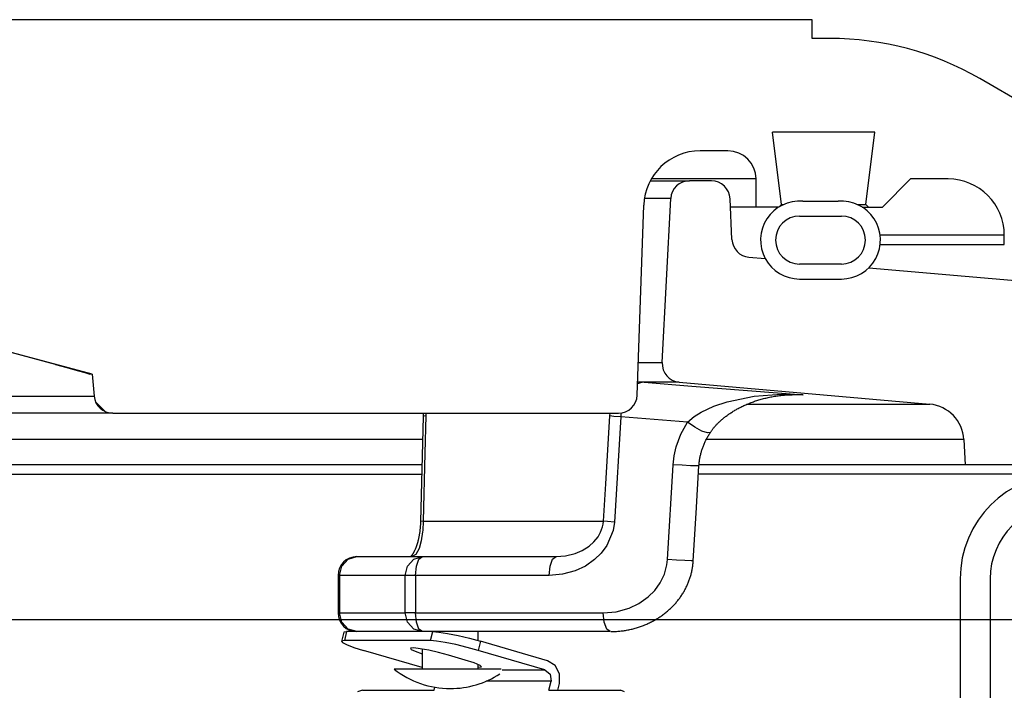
# Model space of a CAD drawing. Extents: x -285 to 5863, y 308 to 3178.
# Tile 386 of 622: x 1798.47 to 1801.75, y 983.78 to 986.02. Entities that reach past the tile are written whole.
import ezdxf

# ---------------------------------------------------------------- set-up
doc = ezdxf.new("R2010")
doc.units = 0
doc.header["$MEASUREMENT"] = 0
doc.layers.add('FREEZE-LINES', color=8, linetype='CONTINUOUS', plot=False)
doc.layers.add('SPILL-BUCKET', color=1, linetype='CONTINUOUS')

msp = doc.modelspace()

# ---------------------------------------------------------------- linework, layer by layer
at = {"layer": 'FREEZE-LINES', "linetype": 'Continuous'}
msp.add_line((1931.90631, 984.01471), (1465.74807, 984.01471), dxfattribs=at)
at = {"layer": 'SPILL-BUCKET', "linetype": 'Continuous'}
for p, q in [((1801.10717, 986.0156), (1796.92254, 986.0156)), ((1801.10717, 985.95314), (1801.10717, 986.0156)), ((1801.16567, 985.95314), (1801.10717, 985.95314)), ((1802.02842, 985.60963), (1801.66533, 985.81926)), ((1801.31573, 985.64086), (1800.97457, 985.64086)), ((1801.00415, 985.39993), (1800.97457, 985.64086)), ((1801.28615, 985.39993), (1801.31573, 985.64086)), ((1800.82612, 985.5784), (1800.73312, 985.5784)), ((1800.85517, 985.48471), (1800.57085, 985.48471)), ((1800.89105, 985.48471), (1800.85517, 985.48471)), ((1800.91261, 985.48471), (1800.89105, 985.48471)), ((1800.9198, 985.48471), (1800.91261, 985.48471)), ((1800.9198, 985.39103), (1800.9198, 985.48471)), ((1801.34139, 985.39103), (1801.43508, 985.48471)), ((1801.55999, 985.48471), (1801.43508, 985.48471)), ((1801.07535, 985.41058), (1801.19396, 985.41058)), ((1800.52374, 984.76427), (1800.54586, 985.39757)), ((1800.99547, 985.39103), (1800.83458, 985.39103)), ((1800.99525, 985.39103), (1801.00415, 985.39993)), ((1801.00415, 985.39993), (1801.01219, 985.39993)), ((1801.25712, 985.39993), (1801.27889, 985.39993)), ((1801.27384, 985.39103), (1801.34139, 985.39103)), ((1801.27889, 985.39993), (1801.28615, 985.39993)), ((1801.28615, 985.39993), (1801.29505, 985.39103)), ((1801.0647, 985.36105), (1801.20461, 985.36105)), ((1801.74736, 985.29734), (1801.74083, 985.29734)), ((1801.74736, 985.26611), (1801.74736, 985.29734)), ((1798.7068, 984.83404), (1797.09429, 985.26611)), ((1801.74083, 985.26611), (1801.74736, 985.26611)), ((1801.20461, 985.20116), (1801.0647, 985.20116)), ((1801.0647, 985.15119), (1801.20461, 985.15119)), ((1798.58501, 984.86604), (1797.89531, 985.05047)), ((1798.58501, 984.86604), (1798.62297, 984.85581)), ((1798.62297, 984.85581), (1798.65691, 984.84652)), ((1798.65691, 984.84652), (1798.68234, 984.83935)), ((1798.68234, 984.83935), (1798.6962, 984.83512)), ((1798.6962, 984.83512), (1798.69828, 984.83404)), ((1798.69825, 984.83433), (1798.69828, 984.83404)), ((1798.70467, 984.83404), (1798.69828, 984.83404)), ((1798.7068, 984.83404), (1798.70467, 984.83404)), ((1798.7068, 984.83404), (1798.7132, 984.76101)), ((1798.42909, 984.76101), (1798.50372, 984.76101)), ((1798.50372, 984.76101), (1798.56729, 984.76101)), ((1798.56729, 984.76101), (1798.61959, 984.76101)), ((1798.61959, 984.76101), (1798.66044, 984.76101)), ((1798.66044, 984.76101), (1798.68972, 984.76101)), ((1798.68972, 984.76101), (1798.70732, 984.76101)), ((1798.70732, 984.76101), (1798.7132, 984.76101)), ((1798.71781, 984.74231), (1798.75127, 984.70885)), ((1798.4864, 984.704), (1798.39947, 984.704)), ((1798.56232, 984.704), (1798.4864, 984.704)), ((1798.62699, 984.704), (1798.56232, 984.704)), ((1798.68019, 984.704), (1798.62699, 984.704)), ((1798.72175, 984.704), (1798.68019, 984.704)), ((1798.75153, 984.704), (1798.72175, 984.704)), ((1798.76944, 984.704), (1798.75153, 984.704)), ((1798.77541, 984.704), (1798.76944, 984.704)), ((1798.77541, 984.704), (1800.46132, 984.704))]:
    msp.add_line(p, q, dxfattribs=at)
at = {"layer": 'SPILL-BUCKET', "color": 7}
for p, q in [((1800.56751, 985.47847), (1800.69802, 985.47847)), ((1800.63564, 985.41928), (1800.54789, 985.41928)), ((1800.52755, 984.87248), (1800.60699, 984.87248)), ((1800.66392, 984.80699), (1800.52524, 984.80699)), ((1800.89008, 984.73396), (1801.49868, 984.73396)), ((1801.61252, 984.61606), (1800.75371, 984.61606)), ((1801.61691, 984.53223), (1800.72971, 984.53223)), ((1801.9499, 984.50101), (1800.72788, 984.50101))]:
    msp.add_line(p, q, dxfattribs=at)
at = {"layer": 'SPILL-BUCKET', "color": 1, "linetype": 'Continuous'}
for p, q in [((1800.77103, 985.47847), (1800.69802, 985.47847)), ((1800.60699, 984.87248), (1800.63564, 985.41928)), ((1800.83934, 985.28336), (1800.83343, 985.41873)), ((1800.8963, 985.22386), (1800.95053, 985.21912)), ((1801.29611, 985.18889), (1802.00463, 985.1269)), ((1800.66392, 984.80699), (1801.49866, 984.73396)), ((1801.61252, 984.61606), (1801.61691, 984.53223)), ((1801.91912, 984.53223), (1801.61691, 984.53223)), ((1801.60014, 984.15124), (1801.60014, 983.72437)), ((1801.70007, 984.15124), (1801.70007, 983.72437))]:
    msp.add_line(p, q, dxfattribs=at)
at = {"layer": 'SPILL-BUCKET', "color": 7, "linetype": 'Continuous'}
for p, q in [((1801.74083, 985.29734), (1801.3335, 985.29734)), ((1801.33365, 985.26611), (1801.74083, 985.26611)), ((1799.80824, 984.61606), (1790.67391, 984.61606)), ((1799.80615, 984.53223), (1790.8581, 984.53223)), ((1790.86877, 984.50101), (1799.80583, 984.50101))]:
    msp.add_line(p, q, dxfattribs=at)
at = {"layer": 'SPILL-BUCKET', "color": 8, "linetype": 'Continuous'}
for p, q in [((1800.53445, 984.80558), (1800.52505, 984.80158)), ((1800.54702, 984.80699), (1800.53445, 984.80558)), ((1800.54702, 984.80699), (1800.7054, 984.79453)), ((1800.7054, 984.79453), (1801.07677, 984.76479)), ((1800.82318, 984.74224), (1800.91339, 984.76049)), ((1800.91339, 984.76049), (1801.00406, 984.767)), ((1800.94481, 984.75251), (1800.94868, 984.75349)), ((1800.94868, 984.75349), (1800.95263, 984.75445)), ((1800.95263, 984.75445), (1800.95657, 984.75536)), ((1800.95657, 984.75536), (1800.96059, 984.75625)), ((1800.96059, 984.75625), (1800.96461, 984.7571)), ((1800.96461, 984.7571), (1800.96871, 984.75792)), ((1800.96871, 984.75792), (1800.97281, 984.7587)), ((1800.97281, 984.7587), (1800.97699, 984.75946)), ((1800.97699, 984.75946), (1800.98117, 984.76016)), ((1800.98117, 984.76016), (1800.98543, 984.76085)), ((1800.98543, 984.76085), (1800.98969, 984.76148)), ((1800.98969, 984.76148), (1800.99373, 984.76204)), ((1800.99373, 984.76204), (1800.99777, 984.76257)), ((1800.99777, 984.76257), (1801.00196, 984.76307)), ((1801.00196, 984.76307), (1801.00615, 984.76352)), ((1801.00406, 984.767), (1801.0762, 984.76483)), ((1801.00615, 984.76352), (1801.01036, 984.76394)), ((1801.01036, 984.76394), (1801.01457, 984.76431)), ((1801.01457, 984.76431), (1801.01879, 984.76464)), ((1801.01879, 984.76464), (1801.02301, 984.76493)), ((1801.051, 984.76479), (1801.02121, 984.76479)), ((1801.02301, 984.76493), (1801.02724, 984.76517)), ((1801.02724, 984.76517), (1801.03147, 984.76537)), ((1801.03147, 984.76537), (1801.0357, 984.76554)), ((1801.0357, 984.76554), (1801.03993, 984.76565)), ((1801.03993, 984.76565), (1801.04214, 984.76568)), ((1801.04214, 984.76568), (1801.04434, 984.7657)), ((1801.07634, 984.76482), (1801.04439, 984.76478)), ((1801.07677, 984.76479), (1801.051, 984.76479)), ((1801.0762, 984.76483), (1801.07677, 984.76479)), ((1801.07677, 984.76479), (1801.07634, 984.76482)), ((1800.73683, 984.70763), (1800.77946, 984.72762)), ((1800.77946, 984.72762), (1800.82318, 984.74224)), ((1800.8603, 984.71972), (1800.86337, 984.72135)), ((1800.86337, 984.72135), (1800.86651, 984.72297)), ((1800.86651, 984.72297), (1800.86966, 984.72456)), ((1800.86966, 984.72456), (1800.87288, 984.72616)), ((1800.87288, 984.72616), (1800.87612, 984.72771)), ((1800.87612, 984.72771), (1800.87943, 984.72926)), ((1800.87943, 984.72926), (1800.88275, 984.73077)), ((1800.88275, 984.73077), (1800.88615, 984.73228)), ((1800.88615, 984.73228), (1800.88956, 984.73374)), ((1800.88956, 984.73374), (1800.89305, 984.73521)), ((1800.89305, 984.73521), (1800.89654, 984.73664)), ((1800.89654, 984.73664), (1800.90027, 984.73811)), ((1800.90027, 984.73811), (1800.90399, 984.73955)), ((1800.90399, 984.73955), (1800.90758, 984.74089)), ((1800.90758, 984.74089), (1800.91116, 984.74219)), ((1800.91116, 984.74219), (1800.9148, 984.74346)), ((1800.9148, 984.74346), (1800.91844, 984.7447)), ((1800.91844, 984.7447), (1800.92213, 984.74591)), ((1800.92213, 984.74591), (1800.92582, 984.74709)), ((1800.92582, 984.74709), (1800.92957, 984.74824)), ((1800.92957, 984.74824), (1800.93332, 984.74935)), ((1800.93332, 984.74935), (1800.93712, 984.75044)), ((1800.93712, 984.75044), (1800.94093, 984.75149)), ((1800.94093, 984.75149), (1800.94481, 984.75251)), ((1799.81017, 984.69309), (1799.80579, 984.51775)), ((1799.81022, 984.69539), (1799.81017, 984.69328)), ((1799.81245, 984.69404), (1799.81017, 984.69309)), ((1799.81017, 984.69328), (1799.81017, 984.69319)), ((1799.81017, 984.69319), (1799.81017, 984.69309)), ((1799.81018, 984.704), (1799.81022, 984.70169)), ((1799.81022, 984.70169), (1799.81024, 984.69959)), ((1799.81023, 984.69749), (1799.81022, 984.69539)), ((1799.81024, 984.69959), (1799.81023, 984.69749)), ((1799.81908, 984.6948), (1799.81245, 984.69404)), ((1799.81908, 984.6948), (1799.81594, 984.57015)), ((1799.81917, 984.70398), (1799.81908, 984.6948)), ((1800.41871, 984.46877), (1800.43232, 984.6948)), ((1800.43232, 984.6948), (1800.43326, 984.70379)), ((1800.44557, 984.69336), (1800.43232, 984.6948)), ((1800.46891, 984.69153), (1800.44557, 984.69336)), ((1800.46891, 984.69153), (1800.44774, 984.34085)), ((1800.46944, 984.69846), (1800.46891, 984.69153)), ((1800.69152, 984.67412), (1800.46891, 984.69153)), ((1800.47026, 984.70464), (1800.46944, 984.69846)), ((1800.69152, 984.67412), (1800.71317, 984.69256)), ((1800.71317, 984.69256), (1800.73683, 984.70763)), ((1800.81179, 984.68755), (1800.81398, 984.68933)), ((1800.81398, 984.68933), (1800.81617, 984.69107)), ((1800.81617, 984.69107), (1800.81843, 984.69283)), ((1800.81843, 984.69283), (1800.8207, 984.69455)), ((1800.8207, 984.69455), (1800.82306, 984.69631)), ((1800.82306, 984.69631), (1800.82543, 984.69803)), ((1800.82543, 984.69803), (1800.8279, 984.69978)), ((1800.8279, 984.69978), (1800.83037, 984.7015)), ((1800.83037, 984.7015), (1800.83297, 984.70327)), ((1800.83297, 984.70327), (1800.83557, 984.705)), ((1800.83557, 984.705), (1800.83831, 984.70678)), ((1800.83831, 984.70678), (1800.84106, 984.70852)), ((1800.84106, 984.70852), (1800.84397, 984.71033)), ((1800.84397, 984.71033), (1800.84689, 984.7121)), ((1800.84689, 984.7121), (1800.84943, 984.7136)), ((1800.84943, 984.7136), (1800.85196, 984.71508)), ((1800.85196, 984.71508), (1800.8546, 984.71658)), ((1800.8546, 984.71658), (1800.85724, 984.71805)), ((1800.85724, 984.71805), (1800.8603, 984.71972)), ((1800.6691, 984.63408), (1800.69152, 984.67412)), ((1800.71553, 984.65749), (1800.69152, 984.67412)), ((1800.73952, 984.64452), (1800.71553, 984.65749)), ((1800.77856, 984.65465), (1800.77991, 984.6563)), ((1800.77991, 984.6563), (1800.78133, 984.65798)), ((1800.78133, 984.65798), (1800.78275, 984.65963)), ((1800.78275, 984.65963), (1800.78424, 984.66133)), ((1800.78424, 984.66133), (1800.78574, 984.663)), ((1800.78574, 984.663), (1800.78733, 984.66472)), ((1800.78733, 984.66472), (1800.78892, 984.66642)), ((1800.78892, 984.66642), (1800.79061, 984.66818)), ((1800.79061, 984.66818), (1800.79231, 984.66991)), ((1800.79231, 984.66991), (1800.79412, 984.67171)), ((1800.79412, 984.67171), (1800.79594, 984.67348)), ((1800.79594, 984.67348), (1800.7979, 984.67535)), ((1800.7979, 984.67535), (1800.79986, 984.67718)), ((1800.79986, 984.67718), (1800.80198, 984.67912)), ((1800.80198, 984.67912), (1800.80411, 984.68102)), ((1800.80411, 984.68102), (1800.80599, 984.68266)), ((1800.80599, 984.68266), (1800.80787, 984.68428)), ((1800.80787, 984.68428), (1800.80983, 984.68593)), ((1800.80983, 984.68593), (1800.81179, 984.68755)), ((1800.6534, 984.5918), (1800.6691, 984.63408)), ((1800.7582, 984.63807), (1800.73952, 984.64452)), ((1800.75577, 984.62005), (1800.75725, 984.62277)), ((1800.75725, 984.62277), (1800.75879, 984.62551)), ((1800.76745, 984.63957), (1800.7582, 984.63807)), ((1800.75879, 984.62551), (1800.76036, 984.62822)), ((1800.76036, 984.62822), (1800.76198, 984.63093)), ((1800.76198, 984.63093), (1800.76363, 984.63362)), ((1800.76363, 984.63362), (1800.76529, 984.63627)), ((1800.76529, 984.63627), (1800.767, 984.63888)), ((1800.767, 984.63888), (1800.76723, 984.63922)), ((1800.76723, 984.63922), (1800.76746, 984.63956)), ((1800.76745, 984.63957), (1800.76748, 984.63961)), ((1800.76748, 984.63961), (1800.76751, 984.63966)), ((1800.76751, 984.63966), (1800.76864, 984.64135)), ((1800.76864, 984.64135), (1800.76979, 984.643)), ((1800.76979, 984.643), (1800.77098, 984.6447)), ((1800.77098, 984.6447), (1800.77218, 984.64637)), ((1800.77218, 984.64637), (1800.77341, 984.64803)), ((1800.77341, 984.64803), (1800.77465, 984.64968)), ((1800.77465, 984.64968), (1800.77593, 984.65134)), ((1800.77593, 984.65134), (1800.77722, 984.65298)), ((1800.77722, 984.65298), (1800.77856, 984.65465)), ((1800.64669, 984.56214), (1800.6534, 984.5918)), ((1800.74113, 984.58664), (1800.74213, 984.58948)), ((1800.74213, 984.58948), (1800.74317, 984.5923)), ((1800.74317, 984.5923), (1800.74424, 984.5951)), ((1800.74424, 984.5951), (1800.74536, 984.59789)), ((1800.74536, 984.59789), (1800.74651, 984.60066)), ((1800.74651, 984.60066), (1800.74771, 984.60347)), ((1800.74771, 984.60347), (1800.74895, 984.60625)), ((1800.74895, 984.60625), (1800.75024, 984.60903)), ((1800.75024, 984.60903), (1800.75155, 984.61179)), ((1800.75155, 984.61179), (1800.75292, 984.61455)), ((1800.75292, 984.61455), (1800.75432, 984.6173)), ((1800.75432, 984.6173), (1800.75577, 984.62005)), ((1799.81594, 984.57015), (1799.81024, 984.34412)), ((1800.64327, 984.53226), (1800.64669, 984.56214)), ((1800.73278, 984.55515), (1800.73334, 984.55804)), ((1800.73334, 984.55804), (1800.73394, 984.56091)), ((1800.73394, 984.56091), (1800.73458, 984.56379)), ((1800.73458, 984.56379), (1800.73526, 984.56666)), ((1800.73526, 984.56666), (1800.73597, 984.56952)), ((1800.73597, 984.56952), (1800.73673, 984.57237)), ((1800.73673, 984.57237), (1800.73753, 984.57523)), ((1800.73753, 984.57523), (1800.73837, 984.57809)), ((1800.73837, 984.57809), (1800.73925, 984.58095)), ((1800.73925, 984.58095), (1800.74017, 984.5838)), ((1800.74017, 984.5838), (1800.74113, 984.58664)), ((1800.62445, 984.21593), (1800.64327, 984.53226)), ((1800.67323, 984.53037), (1800.64327, 984.53226)), ((1800.70175, 984.52892), (1800.67323, 984.53037)), ((1800.72212, 984.52826), (1800.70175, 984.52892)), ((1800.72012, 984.37039), (1800.72951, 984.52855)), ((1800.72952, 984.52855), (1800.72212, 984.52826)), ((1800.72954, 984.52855), (1800.72964, 984.5303)), ((1800.72964, 984.5303), (1800.72976, 984.53205)), ((1800.72976, 984.53205), (1800.72999, 984.53495)), ((1800.72999, 984.53495), (1800.73028, 984.53785)), ((1800.73028, 984.53785), (1800.7306, 984.54074)), ((1800.7306, 984.54074), (1800.73095, 984.54363)), ((1800.73095, 984.54363), (1800.73135, 984.54651)), ((1800.73135, 984.54651), (1800.73179, 984.54939)), ((1800.73179, 984.54939), (1800.73227, 984.55228)), ((1800.73227, 984.55228), (1800.73278, 984.55515)), ((1799.80579, 984.51775), (1799.8014, 984.34241)), ((1800.41119, 984.34412), (1800.41871, 984.46877)), ((1800.7107, 984.21222), (1800.72012, 984.37039)), ((1799.80078, 984.3289), (1799.80063, 984.32674)), ((1799.80092, 984.33108), (1799.80078, 984.3289)), ((1799.80104, 984.33326), (1799.80092, 984.33108)), ((1799.80115, 984.33545), (1799.80104, 984.33326)), ((1799.80125, 984.33765), (1799.80115, 984.33545)), ((1799.80132, 984.33986), (1799.80125, 984.33765)), ((1799.80136, 984.34113), (1799.80132, 984.33986)), ((1799.80139, 984.34241), (1799.80136, 984.34113)), ((1799.80366, 984.34335), (1799.8014, 984.34241)), ((1799.81024, 984.34412), (1799.80366, 984.34335)), ((1799.81024, 984.34412), (1799.80862, 984.31343)), ((1799.81024, 984.34412), (1799.93907, 984.34412)), ((1799.93907, 984.34412), (1800.05678, 984.34412)), ((1800.05678, 984.34412), (1800.16307, 984.34412)), ((1800.16307, 984.34412), (1800.25771, 984.34412)), ((1800.25771, 984.34412), (1800.34048, 984.34412)), ((1800.34048, 984.34412), (1800.41119, 984.34412)), ((1800.40817, 984.32528), (1800.41011, 984.33454)), ((1800.41011, 984.33454), (1800.41119, 984.34412)), ((1800.42445, 984.34268), (1800.41119, 984.34412)), ((1800.44774, 984.34085), (1800.42445, 984.34268)), ((1800.44774, 984.34085), (1800.44353, 984.31259)), ((1799.79667, 984.29524), (1799.7963, 984.29326)), ((1799.79702, 984.29725), (1799.79667, 984.29524)), ((1799.79737, 984.2993), (1799.79702, 984.29725)), ((1799.79771, 984.30137), (1799.79737, 984.2993)), ((1799.79803, 984.30345), (1799.79771, 984.30137)), ((1799.79834, 984.30556), (1799.79803, 984.30345)), ((1799.79863, 984.30759), (1799.79834, 984.30556)), ((1799.7989, 984.30964), (1799.79863, 984.30759)), ((1799.79916, 984.31175), (1799.7989, 984.30964)), ((1799.79942, 984.31388), (1799.79916, 984.31175)), ((1799.79966, 984.316), (1799.79942, 984.31388)), ((1799.79988, 984.31815), (1799.79966, 984.316)), ((1799.80009, 984.32028), (1799.79988, 984.31815)), ((1799.80028, 984.32243), (1799.80009, 984.32028)), ((1799.80046, 984.32458), (1799.80028, 984.32243)), ((1799.80063, 984.32674), (1799.80046, 984.32458)), ((1799.80815, 984.30864), (1799.80348, 984.27812)), ((1799.80862, 984.31343), (1799.80815, 984.30864)), ((1800.3932, 984.29199), (1800.40185, 984.30751)), ((1800.40185, 984.30751), (1800.40817, 984.32528)), ((1800.44353, 984.31259), (1800.4227, 984.26265)), ((1799.78835, 984.26254), (1799.7878, 984.26094)), ((1799.7889, 984.26419), (1799.78835, 984.26254)), ((1799.78944, 984.26584), (1799.7889, 984.26419)), ((1799.78997, 984.26753), (1799.78944, 984.26584)), ((1799.79049, 984.26924), (1799.78997, 984.26753)), ((1799.79101, 984.27098), (1799.79049, 984.26924)), ((1799.7915, 984.27273), (1799.79101, 984.27098)), ((1799.792, 984.27451), (1799.7915, 984.27273)), ((1799.79248, 984.27631), (1799.792, 984.27451)), ((1799.79295, 984.27813), (1799.79248, 984.27631)), ((1799.79341, 984.27996), (1799.79295, 984.27813)), ((1799.79386, 984.28183), (1799.79341, 984.27996)), ((1799.7943, 984.2837), (1799.79386, 984.28183)), ((1799.79473, 984.2856), (1799.7943, 984.2837)), ((1799.79514, 984.28749), (1799.79473, 984.2856)), ((1799.79554, 984.2894), (1799.79514, 984.28749)), ((1799.79592, 984.29132), (1799.79554, 984.2894)), ((1799.7963, 984.29326), (1799.79592, 984.29132)), ((1799.80348, 984.27812), (1799.79639, 984.25272)), ((1800.36378, 984.26077), (1800.37937, 984.27473)), ((1800.37937, 984.27473), (1800.3932, 984.29199)), ((1800.4227, 984.26265), (1800.40405, 984.23745)), ((1799.77111, 984.22847), (1799.77067, 984.22796)), ((1799.77156, 984.22902), (1799.77111, 984.22847)), ((1799.77203, 984.22962), (1799.77156, 984.22902)), ((1799.77251, 984.23024), (1799.77203, 984.22962)), ((1799.77301, 984.23091), (1799.77251, 984.23024)), ((1799.77351, 984.2316), (1799.77301, 984.23091)), ((1799.77401, 984.23231), (1799.77351, 984.2316)), ((1799.7863, 984.23344), (1799.77359, 984.22574)), ((1799.77452, 984.23305), (1799.77401, 984.23231)), ((1799.77503, 984.23383), (1799.77452, 984.23305)), ((1799.77557, 984.23465), (1799.77503, 984.23383)), ((1799.77611, 984.23552), (1799.77557, 984.23465)), ((1799.77666, 984.23642), (1799.77611, 984.23552)), ((1799.77723, 984.23738), (1799.77666, 984.23642)), ((1799.7778, 984.23837), (1799.77723, 984.23738)), ((1799.77838, 984.23941), (1799.7778, 984.23837)), ((1799.77896, 984.24048), (1799.77838, 984.23941)), ((1799.77955, 984.2416), (1799.77896, 984.24048)), ((1799.78015, 984.24275), (1799.77955, 984.2416)), ((1799.78075, 984.24395), (1799.78015, 984.24275)), ((1799.78135, 984.24517), (1799.78075, 984.24395)), ((1799.78194, 984.24644), (1799.78135, 984.24517)), ((1799.78254, 984.24774), (1799.78194, 984.24644)), ((1799.78314, 984.24909), (1799.78254, 984.24774)), ((1799.78374, 984.25046), (1799.78314, 984.24909)), ((1799.78433, 984.25186), (1799.78374, 984.25046)), ((1799.78492, 984.2533), (1799.78433, 984.25186)), ((1799.78551, 984.25477), (1799.78492, 984.2533)), ((1799.78609, 984.25626), (1799.78551, 984.25477)), ((1799.78667, 984.25779), (1799.78609, 984.25626)), ((1799.79639, 984.25272), (1799.7863, 984.23344)), ((1799.78723, 984.25935), (1799.78667, 984.25779)), ((1799.7878, 984.26094), (1799.78723, 984.25935)), ((1800.28514, 984.22817), (1800.31655, 984.23586)), ((1800.31655, 984.23586), (1800.34068, 984.2461)), ((1800.34068, 984.2461), (1800.36378, 984.26077)), ((1800.40405, 984.23745), (1800.38184, 984.21583)), ((1799.53909, 984.19451), (1799.56021, 984.21737)), ((1799.56021, 984.21737), (1799.58906, 984.22574)), ((1799.58906, 984.22574), (1799.80827, 984.22574)), ((1799.7583, 984.19451), (1799.77942, 984.21737)), ((1799.76879, 984.22592), (1799.76859, 984.22572)), ((1799.76913, 984.22626), (1799.76879, 984.22592)), ((1799.76948, 984.22663), (1799.76913, 984.22626)), ((1799.76986, 984.22703), (1799.76948, 984.22663)), ((1799.77026, 984.22748), (1799.76986, 984.22703)), ((1799.77067, 984.22796), (1799.77026, 984.22748)), ((1799.77942, 984.21737), (1799.80827, 984.22574)), ((1799.78757, 984.19451), (1799.79632, 984.21737)), ((1799.79632, 984.21737), (1799.80827, 984.22574)), ((1799.80827, 984.22574), (1800.25376, 984.22574)), ((1800.23306, 984.19451), (1800.24181, 984.21737)), ((1800.24181, 984.21737), (1800.25376, 984.22574)), ((1800.25376, 984.22574), (1800.28514, 984.22817)), ((1800.38184, 984.21583), (1800.351, 984.19451)), ((1800.61416, 984.16751), (1800.6225, 984.19861)), ((1800.6225, 984.19861), (1800.62445, 984.21593)), ((1800.65441, 984.21404), (1800.62445, 984.21593)), ((1800.68293, 984.21259), (1800.65441, 984.21404)), ((1800.7033, 984.21194), (1800.68293, 984.21259)), ((1800.7107, 984.21222), (1800.7033, 984.21194)), ((1800.70889, 984.19406), (1800.7093, 984.19719)), ((1800.7093, 984.19719), (1800.70967, 984.20032)), ((1800.70967, 984.20032), (1800.71001, 984.20346)), ((1800.71001, 984.20346), (1800.7103, 984.20658)), ((1800.7103, 984.20658), (1800.71054, 984.2097)), ((1800.71054, 984.2097), (1800.71061, 984.21096)), ((1800.71061, 984.21096), (1800.71068, 984.21222)), ((1799.5266, 984.16328), (1799.5266, 984.03837)), ((1799.5278, 984.16328), (1799.5266, 984.16328)), ((1799.53136, 984.16328), (1799.5278, 984.16328)), ((1799.53136, 984.16328), (1799.53909, 984.19451)), ((1799.53136, 984.16328), (1799.53136, 984.03837)), ((1799.75057, 984.16328), (1799.53136, 984.16328)), ((1799.75057, 984.16328), (1799.7583, 984.19451)), ((1799.75057, 984.03837), (1799.75057, 984.16328)), ((1799.76411, 984.16328), (1799.75057, 984.16328)), ((1799.78437, 984.16328), (1799.76411, 984.16328)), ((1799.78437, 984.16328), (1799.78757, 984.19451)), ((1799.78437, 984.16328), (1799.78437, 984.03837)), ((1800.22986, 984.16328), (1799.78437, 984.16328)), ((1800.22986, 984.16328), (1800.23306, 984.19451)), ((1800.27431, 984.16715), (1800.22986, 984.16328)), ((1800.31641, 984.17846), (1800.27431, 984.16715)), ((1800.351, 984.19451), (1800.31641, 984.17846)), ((1800.60038, 984.13874), (1800.61416, 984.16751)), ((1800.70143, 984.16003), (1800.70232, 984.16309)), ((1800.70232, 984.16309), (1800.70317, 984.16615)), ((1800.70317, 984.16615), (1800.70398, 984.16922)), ((1800.70398, 984.16922), (1800.70475, 984.17231)), ((1800.70475, 984.17231), (1800.70547, 984.1754)), ((1800.70547, 984.1754), (1800.70615, 984.1785)), ((1800.70615, 984.1785), (1800.70678, 984.1816)), ((1800.70678, 984.1816), (1800.70737, 984.18471)), ((1800.70737, 984.18471), (1800.70792, 984.18782)), ((1800.70792, 984.18782), (1800.70842, 984.19094)), ((1800.70842, 984.19094), (1800.70889, 984.19406)), ((1800.58213, 984.11338), (1800.60038, 984.13874)), ((1800.68883, 984.12721), (1800.69019, 984.13013)), ((1800.69019, 984.13013), (1800.69149, 984.13304)), ((1800.69149, 984.13304), (1800.69276, 984.13598)), ((1800.69276, 984.13598), (1800.69399, 984.13894)), ((1800.69399, 984.13894), (1800.69518, 984.14192)), ((1800.69518, 984.14192), (1800.69633, 984.1449)), ((1800.69633, 984.1449), (1800.69743, 984.14791)), ((1800.69743, 984.14791), (1800.69849, 984.15092)), ((1800.69849, 984.15092), (1800.69952, 984.15395)), ((1800.69952, 984.15395), (1800.7005, 984.15698)), ((1800.7005, 984.15698), (1800.70143, 984.16003)), ((1800.5603, 984.09157), (1800.58213, 984.11338)), ((1800.67116, 984.09605), (1800.67296, 984.09878)), ((1800.67296, 984.09878), (1800.67473, 984.10154)), ((1800.67473, 984.10154), (1800.67645, 984.10432)), ((1800.67645, 984.10432), (1800.67815, 984.10712)), ((1800.67815, 984.10712), (1800.6798, 984.10995)), ((1800.6798, 984.10995), (1800.68141, 984.11279)), ((1800.68141, 984.11279), (1800.68298, 984.11565)), ((1800.68298, 984.11565), (1800.68451, 984.11853)), ((1800.68451, 984.11853), (1800.686, 984.12142)), ((1800.686, 984.12142), (1800.68744, 984.12432)), ((1800.68744, 984.12432), (1800.68883, 984.12721)), ((1800.49654, 984.05408), (1800.52942, 984.06974)), ((1800.52942, 984.06974), (1800.5603, 984.09157)), ((1800.64405, 984.06231), (1800.64637, 984.06477)), ((1800.64637, 984.06477), (1800.64862, 984.06722)), ((1800.64862, 984.06722), (1800.65083, 984.06969)), ((1800.65083, 984.06969), (1800.65304, 984.07222)), ((1800.65304, 984.07222), (1800.65521, 984.07478)), ((1800.65521, 984.07478), (1800.65734, 984.07736)), ((1800.65734, 984.07736), (1800.65943, 984.07996)), ((1800.65943, 984.07996), (1800.66148, 984.08258)), ((1800.66148, 984.08258), (1800.66349, 984.08523)), ((1800.66349, 984.08523), (1800.66546, 984.08789)), ((1800.66546, 984.08789), (1800.6674, 984.09059)), ((1800.6674, 984.09059), (1800.66929, 984.0933)), ((1800.66929, 984.0933), (1800.67116, 984.09605)), ((1799.5278, 984.03837), (1799.5266, 984.03837)), ((1799.53136, 984.03837), (1799.5278, 984.03837)), ((1799.53136, 984.03837), (1799.75057, 984.03837)), ((1799.53909, 984.00714), (1799.53136, 984.03837)), ((1799.76411, 984.03837), (1799.75057, 984.03837)), ((1799.7583, 984.00714), (1799.75057, 984.03837)), ((1799.78437, 984.03837), (1799.76411, 984.03837)), ((1799.78437, 984.03837), (1800.40998, 984.03837)), ((1799.78757, 984.00714), (1799.78437, 984.03837)), ((1800.40998, 984.03837), (1800.45326, 984.04216)), ((1800.41318, 984.00714), (1800.40998, 984.03837)), ((1800.45326, 984.04216), (1800.49654, 984.05408)), ((1800.60773, 984.0307), (1800.61055, 984.03277)), ((1800.61055, 984.03277), (1800.61334, 984.03487)), ((1800.61334, 984.03487), (1800.6161, 984.037)), ((1800.6161, 984.037), (1800.61882, 984.03916)), ((1800.61882, 984.03916), (1800.62151, 984.04136)), ((1800.62151, 984.04136), (1800.62416, 984.04358)), ((1800.62416, 984.04358), (1800.62679, 984.04583)), ((1800.62679, 984.04583), (1800.62937, 984.04811)), ((1800.62937, 984.04811), (1800.63192, 984.05042)), ((1800.63192, 984.05042), (1800.63442, 984.05275)), ((1800.63442, 984.05275), (1800.63689, 984.05511)), ((1800.63689, 984.05511), (1800.63932, 984.05748)), ((1800.63932, 984.05748), (1800.64171, 984.05989)), ((1800.64171, 984.05989), (1800.64405, 984.06231)), ((1799.56021, 983.98428), (1799.53909, 984.00714)), ((1799.77942, 983.98428), (1799.7583, 984.00714)), ((1799.79632, 983.98428), (1799.78757, 984.00714)), ((1800.42193, 983.98428), (1800.41318, 984.00714)), ((1800.54861, 983.99805), (1800.55197, 983.99944)), ((1800.55197, 983.99944), (1800.5553, 984.00087)), ((1800.5553, 984.00087), (1800.55861, 984.00234)), ((1800.55861, 984.00234), (1800.5619, 984.00385)), ((1800.5619, 984.00385), (1800.56516, 984.00539)), ((1800.56516, 984.00539), (1800.5684, 984.00697)), ((1800.5684, 984.00697), (1800.5716, 984.00858)), ((1800.5716, 984.00858), (1800.57478, 984.01024)), ((1800.57478, 984.01024), (1800.57793, 984.01192)), ((1800.57793, 984.01192), (1800.58105, 984.01365)), ((1800.58105, 984.01365), (1800.58413, 984.01541)), ((1800.58413, 984.01541), (1800.58719, 984.0172)), ((1800.58719, 984.0172), (1800.59021, 984.01902)), ((1800.59021, 984.01902), (1800.59322, 984.02089)), ((1800.59322, 984.02089), (1800.59617, 984.02278)), ((1800.59617, 984.02278), (1800.5991, 984.02471)), ((1800.5991, 984.02471), (1800.602, 984.02667)), ((1800.602, 984.02667), (1800.60489, 984.02867)), ((1800.60489, 984.02867), (1800.60773, 984.0307)), ((1799.54548, 983.9736), (1799.53801, 983.94343)), ((1799.54548, 983.9736), (1799.54823, 983.97533)), ((1799.55526, 983.97591), (1799.54779, 983.94574)), ((1799.54823, 983.97533), (1799.55526, 983.97591)), ((1799.84207, 983.97591), (1799.55526, 983.97591)), ((1799.58906, 983.97591), (1799.56021, 983.98428)), ((1799.80827, 983.97591), (1799.58906, 983.97591)), ((1799.80827, 983.97591), (1799.77942, 983.98428)), ((1799.80827, 983.97591), (1799.79632, 983.98428)), ((1799.8346, 983.94574), (1799.84207, 983.97591)), ((1799.84207, 983.97591), (1799.8623, 983.97433)), ((1800.43388, 983.97591), (1799.84207, 983.97591)), ((1799.8623, 983.97433), (1799.89146, 983.96974)), ((1799.89146, 983.96974), (1799.9267, 983.96258)), ((1799.99406, 983.94567), (1799.99406, 983.97591)), ((1800.43388, 983.97591), (1800.42193, 983.98428)), ((1800.43536, 983.97594), (1800.43779, 983.97595)), ((1800.43779, 983.97595), (1800.44021, 983.97598)), ((1800.44021, 983.97598), (1800.44397, 983.97607)), ((1800.44397, 983.97607), (1800.44774, 983.97622)), ((1800.44774, 983.97622), (1800.45148, 983.97641)), ((1800.45148, 983.97641), (1800.45523, 983.97664)), ((1800.45523, 983.97664), (1800.45895, 983.97692)), ((1800.45895, 983.97692), (1800.46266, 983.97724)), ((1800.46266, 983.97724), (1800.46637, 983.9776)), ((1800.46637, 983.9776), (1800.47008, 983.97801)), ((1800.47008, 983.97801), (1800.47379, 983.97847)), ((1800.47379, 983.97847), (1800.47751, 983.97897)), ((1800.47751, 983.97897), (1800.4812, 983.97951)), ((1800.4812, 983.97951), (1800.48489, 983.98011)), ((1800.48489, 983.98011), (1800.48855, 983.98074)), ((1800.48855, 983.98074), (1800.49221, 983.98141)), ((1800.49221, 983.98141), (1800.49585, 983.98213)), ((1800.49585, 983.98213), (1800.49947, 983.9829)), ((1800.49947, 983.9829), (1800.50309, 983.9837)), ((1800.50309, 983.9837), (1800.50669, 983.98455)), ((1800.50669, 983.98455), (1800.51027, 983.98545)), ((1800.51027, 983.98545), (1800.51385, 983.98639)), ((1800.51385, 983.98639), (1800.51741, 983.98736)), ((1800.51741, 983.98736), (1800.52096, 983.98839)), ((1800.52096, 983.98839), (1800.5245, 983.98946)), ((1800.5245, 983.98946), (1800.52803, 983.99057)), ((1800.52803, 983.99057), (1800.5315, 983.99171)), ((1800.5315, 983.99171), (1800.53497, 983.9929)), ((1800.53497, 983.9929), (1800.53841, 983.99413)), ((1800.53841, 983.99413), (1800.54183, 983.9954)), ((1800.54183, 983.9954), (1800.54523, 983.9967)), ((1800.54523, 983.9967), (1800.54861, 983.99805)), ((1799.54779, 983.94574), (1799.53847, 983.94416)), ((1799.53847, 983.94416), (1799.54098, 983.93957)), ((1799.54098, 983.93957), (1799.55507, 983.93242)), ((1799.8346, 983.94574), (1799.54779, 983.94574)), ((1799.85483, 983.94416), (1799.8346, 983.94574)), ((1799.88399, 983.93957), (1799.85483, 983.94416)), ((1799.91923, 983.93242), (1799.88399, 983.93957)), ((1799.9267, 983.96258), (1799.96456, 983.95357)), ((1799.96456, 983.95357), (1800.00135, 983.94358)), ((1800.00135, 983.94358), (1799.99388, 983.91341)), ((1800.2243, 983.87892), (1800.00135, 983.94358)), ((1799.55507, 983.93242), (1799.57935, 983.92341)), ((1799.57935, 983.92341), (1799.61146, 983.91341)), ((1799.80719, 983.85665), (1799.61146, 983.91341)), ((1799.77865, 983.92139), (1799.76824, 983.92061)), ((1799.76824, 983.92061), (1799.76995, 983.91669)), ((1799.76995, 983.91669), (1799.78354, 983.91016)), ((1799.79976, 983.91892), (1799.77865, 983.92139)), ((1799.78354, 983.91016), (1799.80719, 983.9019)), ((1799.82875, 983.91355), (1799.79976, 983.91892)), ((1799.80719, 983.9177), (1799.80719, 983.851)), ((1799.86173, 983.90599), (1799.82875, 983.91355)), ((1799.89426, 983.89725), (1799.86173, 983.90599)), ((1799.9571, 983.92341), (1799.91923, 983.93242)), ((1799.99388, 983.91341), (1799.9571, 983.92341)), ((1800.21616, 983.84895), (1799.99388, 983.91341)), ((1799.95, 983.88109), (1799.89426, 983.89725)), ((1799.98072, 983.87129), (1799.95, 983.88109)), ((1800.00009, 983.86316), (1799.98072, 983.87129)), ((1800.25016, 983.86275), (1800.2243, 983.87892)), ((1799.72008, 983.851), (1799.71325, 983.851)), ((1799.74006, 983.851), (1799.72008, 983.851)), ((1799.77175, 983.851), (1799.74006, 983.851)), ((1799.81282, 983.851), (1799.77175, 983.851)), ((1799.8603, 983.851), (1799.81282, 983.851)), ((1799.91071, 983.851), (1799.8603, 983.851)), ((1799.96039, 983.851), (1799.91071, 983.851)), ((1800.00571, 983.851), (1799.96039, 983.851)), ((1799.99406, 983.851), (1799.99406, 983.86607)), ((1799.99406, 983.85694), (1800.00481, 983.85809)), ((1800.00481, 983.85809), (1800.00009, 983.86316)), ((1800.04338, 983.851), (1800.00571, 983.851)), ((1800.07064, 983.851), (1800.04338, 983.851)), ((1800.07339, 983.84895), (1800.21616, 983.84895)), ((1800.21616, 983.84895), (1800.23368, 983.8344)), ((1800.2651, 983.83476), (1800.25016, 983.86275)), ((1800.2651, 983.80243), (1800.2651, 983.83476)), ((1800.23656, 983.8107), (1800.02031, 983.8107)), ((1800.22909, 983.78054), (1800.23656, 983.8107)), ((1800.23368, 983.8344), (1800.23656, 983.8107)), ((1800.25968, 983.78054), (1800.2651, 983.80243)), ((1799.60766, 983.78054), (1799.59143, 983.77463)), ((1799.60766, 983.78054), (1799.84667, 983.78054)), ((1799.84667, 983.78054), (1799.84913, 983.79045)), ((1800.22909, 983.78054), (1800.46811, 983.78054)), ((1800.48142, 983.77463), (1800.46811, 983.78054))]:
    msp.add_line(p, q, dxfattribs=at)
at = {"layer": 'SPILL-BUCKET', "linetype": 'Continuous'}
for centre, radius, start, end in [((1801.16567, 984.95383), 0.99932, 60, 90), ((1800.73312, 985.39103), 0.18737, 90, 178), ((1800.82612, 985.48471), 0.09369, 0, 90), ((1801.55999, 985.29734), 0.18737, 0, 90), ((1801.0647, 985.2811), 0.12991, 85.29948, 270), ((1801.20461, 985.2811), 0.12991, 270, 94.70052), ((1801.0647, 985.2811), 0.07995, 90, 270), ((1801.20461, 985.2811), 0.07995, 270, 90), ((1798.77541, 984.76646), 0.06246, 185, 270), ((1800.46132, 984.76646), 0.06246, 270, 358)]:
    msp.add_arc(centre, radius, start, end, dxfattribs=at)
at = {"layer": 'SPILL-BUCKET', "color": 1, "linetype": 'Continuous'}
for centre, radius, start, end in [((1800.69802, 985.41601), 0.06246, 90, 177), ((1800.77103, 985.41601), 0.06246, 2.5, 90), ((1800.90174, 985.28609), 0.06246, 182.5, 265), ((1800.66936, 984.86921), 0.06246, 177, 265), ((1801.48777, 984.60952), 0.12491, 3, 85), ((1801.9499, 984.15124), 0.34976, 90, 180), ((1801.9499, 984.15124), 0.24983, 90, 180)]:
    msp.add_arc(centre, radius, start, end, dxfattribs=at)
at = {"layer": 'SPILL-BUCKET', "color": 8, "linetype": 'Continuous'}
for centre, radius, start, end in [((1799.58906, 984.16328), 0.06246, 90, 180), ((1799.58906, 984.03837), 0.06246, 180, 270), ((1799.90062, 984.08877), 0.30273, 231.76055, 270.00016), ((1799.90062, 984.08877), 0.30273, 270.00016, 303.15721)]:
    msp.add_arc(centre, radius, start, end, dxfattribs=at)

doc.saveas('drawing.dxf')
